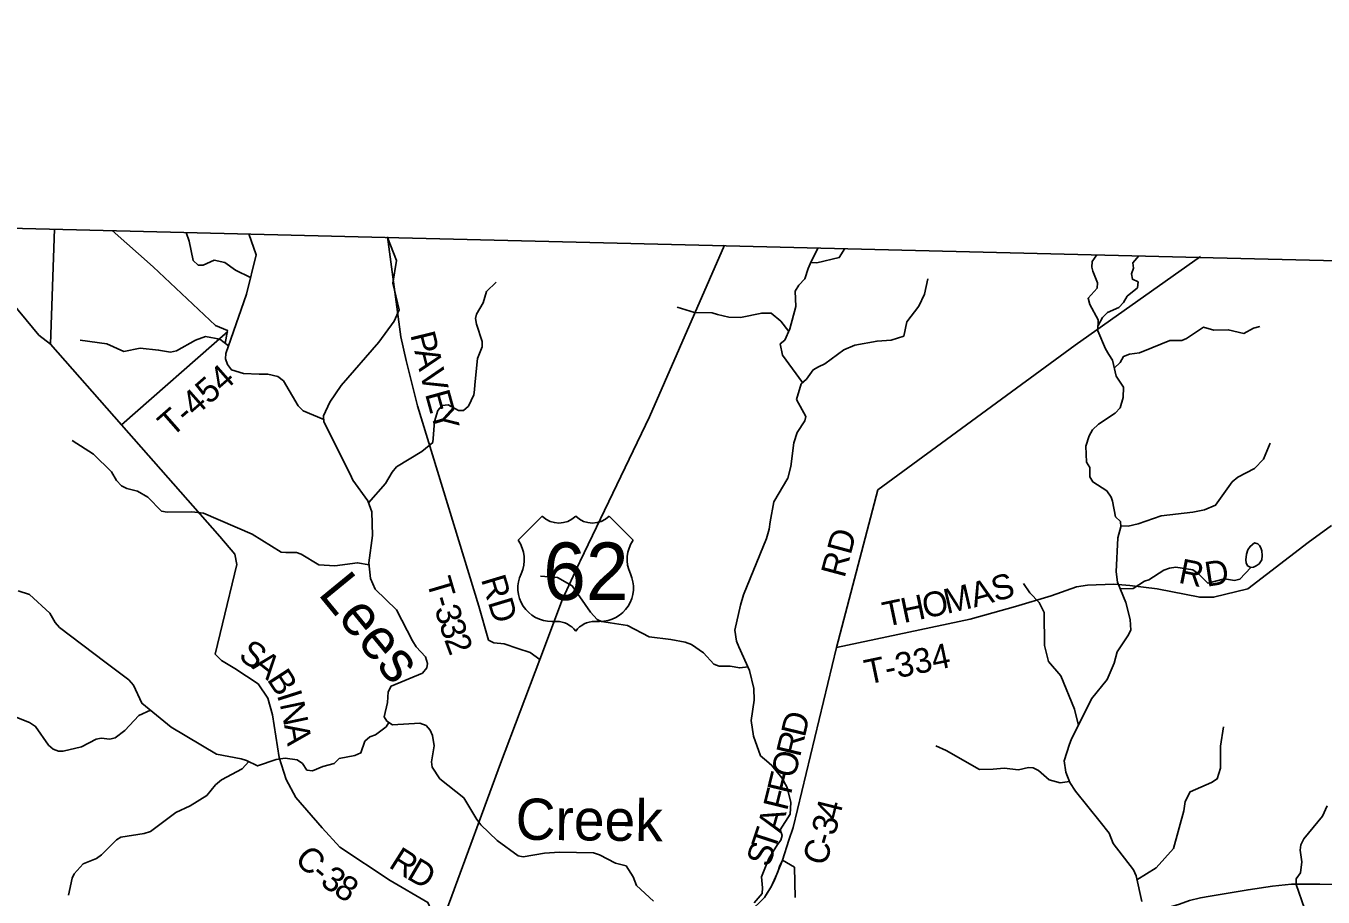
# Model space of a CAD drawing. Extents: x 1525783 to 1900577, y 218250 to 627376.
# Drawn here: x 1664681 to 1680400, y 495779 to 506340 of the extents above; entities that cross this region are included whole.
import ezdxf

# ---------------------------------------------------------------- set-up
doc = ezdxf.new("R2010")
doc.units = 0
for name, color, linetype in [('GM_X_Adjacent_County', 7, 'Continuous'), ('GM_X_Corporation', 7, 'Continuous'), ('GM_X_County', 7, 'Continuous'), ('GM_X_County_Road', 7, 'Continuous'), ('GM_X_County_Road_Text', 7, 'Continuous'), ('GM_X_Minor_Lake', 7, 'Continuous'), ('GM_X_Minor_River', 7, 'Continuous'), ('GM_X_Minor_River_Text', 7, 'Continuous'), ('GM_X_State_Route', 7, 'Continuous'), ('GM_X_Township', 7, 'Continuous'), ('GM_X_Township_Road', 7, 'Continuous'), ('GM_X_Township_Road_Text', 7, 'Continuous'), ('GM_X_US_Location', 7, 'Continuous'), ('GM_X_US_Route', 7, 'Continuous'), ('GM_X_US_Shield', 7, 'Continuous')]:
    doc.layers.add(name, color=color, linetype=linetype)

msp = doc.modelspace()

# ---------------------------------------------------------------- linework, layer by layer
at = {"layer": 'GM_X_Adjacent_County'}
msp.add_lwpolyline([(1704437, 503092), (1698641, 503176), (1693676, 503248), (1687539, 503338), (1685835, 503363), (1685430, 503373), (1682405, 503448), (1678903, 503534), (1673166, 503675), (1669035, 503777), (1664966, 503877), (1660848, 503978), (1660124, 503996), (1660668, 511007), (1660679, 511141), (1661136, 517041), (1661161, 517359), (1661469, 521334), (1662403, 533380)], dxfattribs=at)
at = {"layer": 'GM_X_Corporation'}
msp.add_lwpolyline([(1673631, 495775), (1673712, 495904), (1673782, 496056), (1673848, 496227), (1673995, 496140), (1674003, 495774)], dxfattribs=at)
at = {"layer": 'GM_X_County'}
msp.add_lwpolyline([(1648788, 495779), (1655741, 500852), (1655787, 500886), (1658265, 502686), (1659262, 503388), (1660124, 503996), (1660848, 503978), (1664966, 503877), (1669035, 503777), (1673166, 503675), (1678903, 503534), (1682405, 503448), (1685430, 503373), (1685835, 503363), (1687539, 503338), (1693676, 503248), (1698641, 503176), (1704437, 503092)], dxfattribs=at)
at = {"layer": 'GM_X_County_Road'}
for points in [[(1669566, 495594), (1669585, 495640), (1669553, 495714), (1669095, 495980), (1668484, 496385), (1668269, 496617), (1667951, 496985), (1667834, 497206), (1667751, 497471), (1667670, 497990), (1667613, 498191), (1667494, 498364), (1667213, 498548), (1667049, 498646), (1666975, 498722), (1667064, 499093), (1667237, 499812), (1667212, 499935), (1667032, 500151), (1665840, 501505), (1664978, 502483), (1665028, 503879)], [(1673792, 496084), (1673819, 496160), (1673848, 496227), (1673926, 496469), (1673979, 496622), (1674504, 498804), (1675006, 500714), (1677398, 502470), (1678917, 503545)], [(1673173, 495478), (1673292, 495533), (1673469, 495614), (1673609, 495750), (1673631, 495775), (1673667, 495833), (1673712, 495904), (1673758, 495994), (1673782, 496056), (1673792, 496084)]]:
    msp.add_lwpolyline(points, dxfattribs=at)
at = {"layer": 'GM_X_Minor_Lake'}
for points in [[(1679527, 499775), (1679557, 499778), (1679591, 499794), (1679628, 499818), (1679659, 499867), (1679664, 499919), (1679658, 499978), (1679645, 500012), (1679631, 500042), (1679608, 500061), (1679568, 500073), (1679517, 500030), (1679488, 499990), (1679471, 499936), (1679464, 499866), (1679467, 499830), (1679483, 499796)], [(1679483, 499796), (1679527, 499775)]]:
    msp.add_lwpolyline(points, dxfattribs=at)
at = {"layer": 'GM_X_Minor_River'}
for points in [[(1667097, 502492), (1667122, 502649), (1666978, 502709), (1666223, 503421), (1665725, 503859)], [(1667404, 503290), (1667220, 503381), (1667091, 503473), (1666961, 503499), (1666828, 503441), (1666766, 503440), (1666707, 503497), (1666658, 503732), (1666623, 503837)], [(1667165, 502541), (1667354, 503089), (1667471, 503566), (1667382, 503819)], [(1668958, 502505), (1669142, 502762), (1669204, 502898), (1669128, 503223), (1669170, 503495), (1669061, 503777)], [(1673822, 502487), (1673877, 502529), (1673939, 502669), (1674013, 502940), (1674001, 503123), (1674046, 503199), (1674120, 503274), (1674162, 503399), (1674197, 503483), (1674282, 503649)], [(1674192, 503473), (1674265, 503466), (1674538, 503531), (1674603, 503641)], [(1677762, 502424), (1677670, 502642), (1677676, 502778), (1677573, 502964), (1677552, 503038), (1677662, 503161), (1677667, 503227), (1677612, 503366), (1677597, 503417), (1677604, 503483), (1677660, 503566)], [(1677673, 502709), (1677727, 502807), (1677788, 502865), (1677927, 502927), (1677984, 502986), (1678027, 503062), (1678151, 503166), (1678158, 503237), (1678090, 503268), (1678077, 503336), (1678102, 503402), (1678095, 503470), (1678167, 503553)], [(1670211, 502514), (1670141, 502723), (1670130, 502793), (1670141, 502845), (1670221, 502984), (1670261, 503122), (1670379, 503234)], [(1674728, 502469), (1674995, 502520), (1675167, 502532), (1675318, 502580), (1675357, 502752), (1675502, 502944), (1675570, 503090), (1675609, 503273)], [(1673925, 502637), (1673830, 502759), (1673711, 502858), (1673597, 502858), (1673339, 502805), (1673201, 502811), (1673061, 502843), (1672999, 502860), (1672783, 502867), (1672571, 502932)], [(1667136, 502463), (1667032, 502541), (1666856, 502573), (1666735, 502531), (1666504, 502402), (1666433, 502385), (1666289, 502410), (1666066, 502433), (1665867, 502392), (1665661, 502485), (1665339, 502530)], [(1678325, 502438), (1678545, 502528), (1678687, 502528), (1678747, 502551), (1678950, 502689), (1679076, 502653), (1679252, 502656), (1679440, 502612), (1679557, 502674), (1679633, 502695)], [(1668289, 501569), (1668041, 501675), (1667980, 501734), (1667803, 502037), (1667732, 502091), (1667612, 502119), (1667507, 502120), (1667317, 502127), (1667171, 502171), (1667124, 502234), (1667099, 502305), (1667102, 502369), (1667165, 502541)], [(1672286, 495728), (1672081, 495917), (1672040, 496024), (1671954, 496156), (1671824, 496188), (1671630, 496291), (1671559, 496314), (1671145, 496321), (1670964, 496310), (1670706, 496267), (1670646, 496280), (1670392, 496463), (1670194, 496656), (1670147, 496721), (1669986, 496983), (1669698, 497212), (1669604, 497352), (1669595, 497420), (1669626, 497612), (1669608, 497739), (1669579, 497803), (1669530, 497860), (1669456, 497887), (1669124, 497866), (1669053, 497912), (1669021, 497962), (1669062, 498138), (1669067, 498204), (1669072, 498266), (1669105, 498334), (1669486, 498495), (1669541, 498556), (1669546, 498612), (1669523, 498691), (1669410, 498813), (1669367, 498884), (1669170, 499260), (1668913, 499511), (1668855, 499640), (1668838, 499829), (1668879, 500161), (1668873, 500448), (1668825, 500581), (1668644, 500835), (1668609, 500906), (1668290, 501542), (1668287, 501613), (1668364, 501780), (1668500, 501979), (1668958, 502505)], [(1668834, 500557), (1669039, 500793), (1669118, 500930), (1669173, 500995), (1669479, 501181), (1669612, 501290), (1669634, 501544), (1669674, 501676), (1669725, 501737), (1669798, 501746), (1669921, 501676), (1669985, 501677), (1670044, 501732), (1670107, 501866), (1670116, 501928), (1670121, 501990), (1670152, 502308), (1670210, 502448), (1670211, 502514)], [(1673505, 495707), (1673602, 495822), (1673609, 495890), (1673593, 496022), (1673685, 496248), (1673788, 496417), (1673829, 496470), (1673844, 496524), (1673821, 496595), (1673944, 496785), (1673950, 496924), (1673907, 497105), (1673841, 497224), (1673720, 497375), (1673657, 497432), (1673584, 497491), (1673499, 497731), (1673470, 497920), (1673508, 498166), (1673504, 498309), (1673451, 498526), (1673319, 498811), (1673292, 498880), (1673270, 499015), (1673339, 499318), (1673375, 499444), (1673657, 500126), (1673689, 500240), (1673698, 500326), (1673746, 500572), (1673915, 500856), (1673952, 501000), (1673986, 501285), (1674027, 501410), (1674121, 501551), (1674134, 501603), (1674021, 501810), (1674074, 502001), (1674139, 502059), (1674223, 502172), (1674284, 502209), (1674361, 502244), (1674591, 502413), (1674728, 502469)], [(1674093, 502018), (1673848, 502348), (1673822, 502487)], [(1678204, 495723), (1678134, 496035), (1678105, 496107), (1677855, 496430), (1677807, 496553), (1677701, 496689), (1677401, 497063), (1677333, 497167), (1677282, 497292), (1677262, 497430), (1677326, 497632), (1677349, 497686), (1677594, 498182), (1677784, 498418), (1677867, 498613), (1677906, 498753), (1678035, 498947), (1678069, 499015), (1678063, 499145), (1678010, 499349), (1677911, 499595), (1677895, 499722), (1677913, 500133), (1677948, 500267), (1677945, 500331), (1677885, 500390), (1677850, 500577), (1677831, 500628), (1677782, 500703), (1677611, 500812), (1677575, 500874), (1677573, 500985), (1677534, 501051), (1677525, 501246), (1677565, 501370), (1677606, 501444), (1677680, 501513), (1677883, 501644), (1677940, 501709), (1677978, 501835), (1677984, 501961), (1677892, 502093), (1677849, 502288), (1677804, 502357), (1677762, 502424)], [(1677870, 502191), (1677941, 502259), (1677980, 502331), (1678053, 502362), (1678177, 502376), (1678325, 502438)], [(1668840, 499807), (1668699, 499831), (1668423, 499795), (1668231, 499808), (1668016, 499936), (1667960, 499955), (1667831, 499955), (1667773, 499961), (1667421, 500177), (1666832, 500431), (1666690, 500451), (1666391, 500446), (1666324, 500457), (1666156, 500628), (1666033, 500700), (1665905, 500732), (1665839, 500765), (1665780, 500828), (1665719, 500934), (1665498, 501148), (1665241, 501314)], [(1677947, 500278), (1678040, 500277), (1678161, 500304), (1678438, 500400), (1678824, 500446), (1678965, 500472), (1679097, 500528), (1679300, 500812), (1679369, 500871), (1679568, 500976), (1679680, 501089), (1679759, 501280)], [(1677943, 499516), (1678101, 499518), (1678235, 499608), (1678287, 499624), (1678472, 499743), (1678538, 499768), (1678617, 499777), (1678823, 499744), (1678895, 499694), (1679004, 499584), (1679207, 499635), (1679327, 499616), (1679392, 499631), (1679527, 499775)], [(1673432, 498568), (1673331, 498556), (1673215, 498578), (1673080, 498578), (1673018, 498601), (1672892, 498738), (1672747, 498840), (1672671, 498871), (1672495, 498902), (1672232, 498934), (1671969, 499073), (1671655, 499120), (1671603, 499143), (1671522, 499232), (1671300, 499554), (1671121, 499653), (1670916, 499671)], [(1677435, 497860), (1677389, 498058), (1677222, 498462), (1677074, 498635), (1677023, 498830), (1677019, 499228), (1676961, 499349), (1676846, 499467), (1676772, 499581)], [(1669078, 497895), (1669045, 497844), (1668915, 497745), (1668847, 497720), (1668788, 497667), (1668739, 497527), (1668668, 497496), (1668477, 497457), (1668418, 497398), (1668277, 497360), (1668153, 497309), (1668085, 497317), (1668032, 497396), (1667969, 497443), (1667822, 497463), (1667714, 497447), (1667487, 497368), (1667354, 497436), (1667290, 497453), (1666989, 497510), (1666440, 497837), (1666087, 498129), (1665984, 498348), (1665927, 498411), (1665635, 498632), (1665087, 499047), (1665034, 499106), (1664971, 499220), (1664724, 499448), (1664586, 499493)], [(1666190, 498045), (1666049, 497978), (1665881, 497798), (1665761, 497711), (1665699, 497694), (1665594, 497706), (1665532, 497691), (1665354, 497599), (1665130, 497548), (1665074, 497549), (1665010, 497572), (1664956, 497619), (1664797, 497848), (1664724, 497897), (1664510, 497981), (1664450, 498010), (1664375, 498059), (1664280, 498187), (1664219, 498222), (1663984, 498248), (1663860, 498292)], [(1678145, 495988), (1678377, 496133), (1678588, 496369), (1678715, 496826), (1678731, 496936), (1678791, 497056), (1679050, 497166), (1679117, 497211), (1679159, 497343), (1679159, 497610), (1679193, 497844)], [(1677328, 497178), (1677214, 497164), (1677080, 497199), (1676953, 497315), (1676888, 497346), (1676831, 497349), (1676708, 497323), (1676534, 497341), (1676401, 497331), (1676238, 497326), (1675834, 497557), (1675707, 497613)], [(1667380, 497423), (1667300, 497333), (1667049, 497200), (1666978, 497139), (1666871, 497010), (1666672, 496883), (1666496, 496803), (1666189, 496575), (1666115, 496548), (1665831, 496506), (1665778, 496471), (1665598, 496289), (1665537, 496248), (1665374, 496182), (1665265, 496062), (1665240, 496008), (1665195, 495800)], [(1680477, 493746), (1680138, 494192), (1679987, 494373), (1679960, 494506), (1679986, 494622), (1680105, 494889), (1680186, 495169), (1680201, 495249), (1680208, 495439), (1680175, 495640), (1680073, 495929), (1680074, 496001), (1680128, 496074), (1680142, 496204), (1680124, 496347), (1680131, 496413), (1680166, 496485), (1680393, 496760), (1680450, 496884)]]:
    msp.add_lwpolyline(points, dxfattribs=at)
at = {"layer": 'GM_X_State_Route'}
msp.add_lwpolyline([(1675005, 495168), (1675112, 495179), (1675432, 495225), (1676241, 495304), (1677599, 495495), (1677946, 495521), (1678051, 495523), (1678111, 495539), (1678263, 495557), (1678379, 495591), (1678552, 495661), (1678662, 495692), (1678780, 495735), (1678916, 495771), (1679032, 495790), (1679491, 495868), (1679786, 495910), (1680018, 495935), (1680361, 495935), (1680969, 495919)], dxfattribs=at)
at = {"layer": 'GM_X_Township'}
msp.add_lwpolyline([(1648788, 495779), (1655741, 500852), (1655787, 500886), (1658265, 502686), (1659262, 503388), (1660124, 503996), (1660848, 503978), (1664966, 503877), (1669035, 503777), (1673166, 503675), (1678903, 503534), (1682405, 503448)], dxfattribs=at)
at = {"layer": 'GM_X_Township_Road'}
for points in [[(1670907, 498658), (1670790, 498742), (1670641, 498791), (1670475, 498849), (1670350, 498859), (1670286, 498894), (1670170, 499304), (1669427, 501733), (1669290, 502285), (1669224, 502569), (1669064, 503782)], [(1660683, 503380), (1662724, 503454), (1663928, 503512), (1664007, 503515), (1664079, 503503), (1664434, 503081), (1664837, 502593), (1664978, 502483)], [(1665840, 501505), (1667126, 502636)], [(1674504, 498804), (1676125, 499149), (1676673, 499302), (1677106, 499431), (1677414, 499540), (1677547, 499561), (1677866, 499571), (1678059, 499558), (1678390, 499515), (1678906, 499414), (1679073, 499414), (1679489, 499516), (1680218, 500077), (1680501, 500284)]]:
    msp.add_lwpolyline(points, dxfattribs=at)
at = {"layer": 'GM_X_US_Route'}
for points in [[(1671398, 499852), (1672237, 501601), (1673147, 503684)], [(1669185, 493881), (1669212, 494016), (1669264, 494213), (1669358, 494539), (1669426, 494729), (1669477, 494838), (1669814, 495715), (1670432, 497399), (1670907, 498658), (1671183, 499390), (1671390, 499836), (1671398, 499852)]]:
    msp.add_lwpolyline(points, dxfattribs=at)
at = {"layer": 'GM_X_US_Shield'}
for p, q in [((1670937, 500396), (1670647, 500106)), ((1672039, 500106), (1671749, 500396)), ((1671053, 499120), (1671111, 499120)), ((1671575, 499120), (1671633, 499120))]:
    msp.add_line(p, q, dxfattribs=at)
for centre, radius, start, end in [((1671140, 500603), 290, 225.573, 314.427), ((1671546, 500603), 290, 225.573, 314.427), ((1670314, 499873), 406, 334.5471, 35.0009), ((1672372, 499873), 406, 144.9991, 205.4529), ((1671049, 499526), 406, 154.8319, 270.6383), ((1671638, 499526), 406, 269.3617, 25.1681), ((1671111, 498830), 290, 36.8699, 90), ((1671575, 498830), 290, 90, 143.1301)]:
    msp.add_arc(centre, radius, start, end, dxfattribs=at)

# ---------------------------------------------------------------- texts
at = {"layer": 'GM_X_County_Road_Text'}
for s, rotation, p in [('RD', 75.0054, (1674600, 499638)), ('S', 326.1887, (1667242, 498672)), ('A', 321.5052, (1667405, 498563)), ('B', 303.0373, (1667594, 498417)), ('I', 287.64, (1667719, 498230)), ('N', 281.9329, (1667755, 498120)), ('D', 76.4045, (1674119, 497706)), ('A', 279.3929, (1667809, 497865)), ('R', 76.403, (1674061, 497466)), ('O', 76.4055, (1673999, 497210)), ('F', 76.4079, (1673951, 497013)), ('F', 76.1743, (1673903, 496815)), ('4', 76.0404, (1674533, 496697)), ('A', 74.0263, (1673827, 496549)), ('3', 74.987, (1674484, 496512)), ('T', 71.657, (1673752, 496323)), ('S', 71.2795, (1673687, 496130)), ('C', 71.8995, (1674368, 496143)), ('-', 73.6978, (1674447, 496387)), ('C', 315.4118, (1667923, 496222)), ('R', 327.6545, (1669064, 496147)), ('-', 320.0191, (1668118, 496031)), ('3', 324.6265, (1668234, 495936)), ('D', 329.594, (1669281, 496010)), ('8', 326.9302, (1668395, 495822))]:
    msp.add_text(s, height=300, rotation=rotation, dxfattribs=at).set_placement(p)
at = {"layer": 'GM_X_Minor_River_Text'}
for s, rotation, p in [('Lees', 309.3395, (1668210, 499453)), ('Creek', 359.3406, (1670613, 496475))]:
    msp.add_text(s, height=500, rotation=rotation, dxfattribs=at).set_placement(p)
at = {"layer": 'GM_X_Township_Road_Text'}
for s, rotation, p in [('P', 283.8957, (1669337, 502597)), ('A', 283.8949, (1669386, 502400)), ('T-454', 41.2391, (1666446, 501345)), ('V', 284.0922, (1669449, 502143)), ('E', 285.4232, (1669515, 501880)), ('Y', 286.8294, (1669577, 501656)), ('R', 348.71, (1678637, 499591)), ('D', 8.7403, (1678990, 499540)), ('T', 286.4858, (1669533, 499609)), ('RD', 286.7462, (1670193, 499632)), ('A', 15.3056, (1676171, 499287)), ('S', 15.7636, (1676428, 499358)), ('H', 11.8879, (1675318, 499100)), ('O', 11.8922, (1675576, 499155)), ('M', 13.0555, (1675841, 499211)), ('3', 286.5848, (1669631, 499275)), ('-', 286.4794, (1669596, 499394)), ('T', 11.8966, (1675098, 499054)), ('3', 287.4348, (1669686, 499094)), ('2', 290.5908, (1669747, 498900)), ('T-334', 11.8597, (1674878, 498354))]:
    msp.add_text(s, height=300, rotation=rotation, dxfattribs=at).set_placement(p)
at = {"layer": 'GM_X_US_Location'}
for s in ['/', '0']:
    msp.add_text(s, height=1, dxfattribs=at).set_placement((1671343, 499723))
msp.add_text('62', height=1, rotation=0, dxfattribs=at).set_placement((1671136, 499516))
at = {"layer": 'GM_X_US_Shield'}
msp.add_text('62', height=696.1, dxfattribs=at).set_placement((1670949, 499381))

doc.saveas('drawing.dxf')
